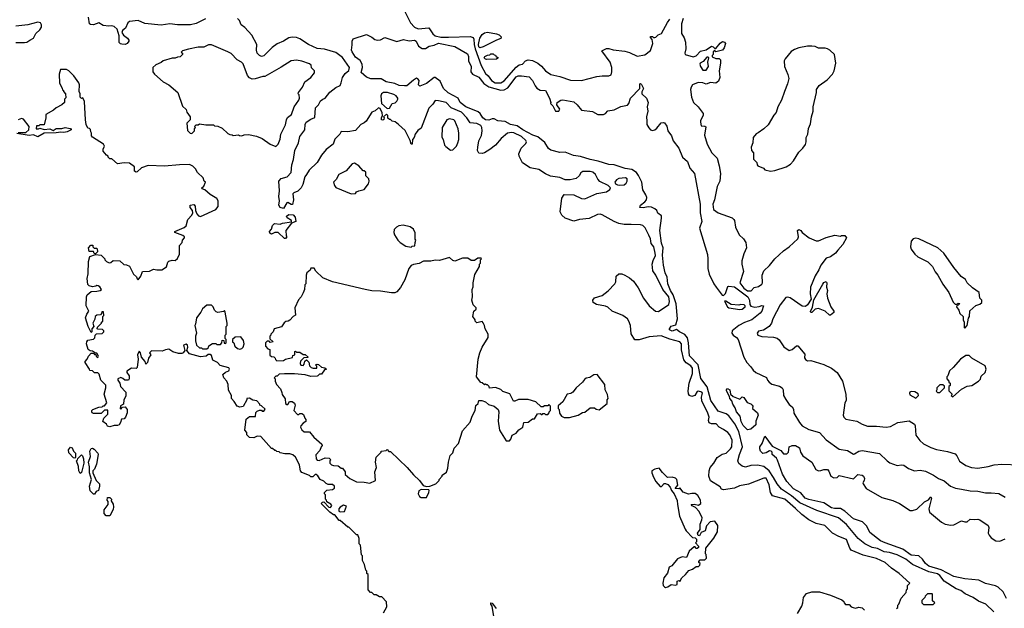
# Model space of a CAD drawing. Extents: x 2210602 to 2357277, y 510288 to 673808.
# Tile 393 of 464: x 2301990 to 2311007, y 630846 to 636232. Entities that reach past the tile are written whole.
import ezdxf

# ---------------------------------------------------------------- set-up
doc = ezdxf.new("R2010")
doc.units = 0

msp = doc.modelspace()

# ---------------------------------------------------------------- linework, layer by layer
at = {"layer": '0CON05XD'}
for points in [[(2305485, 636370), (2305568.8, 636205), (2305605, 636163.8), (2305638.8, 636148.8), (2305735, 636156.9), (2305773.3, 636103.3), (2305795.4, 636085), (2305845, 636072.8), (2305917.4, 636072.6), (2306115, 636077.5), (2306141.1, 636071.1), (2306149.1, 636055), (2306150.4, 636005), (2306159.6, 635965), (2306215, 635813.1), (2306255, 635738.9), (2306278.8, 635718.8), (2306308.9, 635675), (2306345, 635654.7), (2306394.7, 635654.7), (2306425, 635672.9), (2306535, 635798.2), (2306565, 635818.1), (2306595, 635826.2), (2306622.5, 635855), (2306645, 635863.8), (2306685, 635860), (2306733.8, 635833.8), (2306767.7, 635807.7), (2306805, 635764), (2306855, 635732.5), (2306935, 635714.2), (2307035, 635680.6), (2307135.9, 635675.9), (2307275, 635712.5), (2307325, 635718.6), (2307385, 635720), (2307405, 635727.5), (2307413.8, 635755), (2307413.8, 635795), (2307396.2, 635845), (2307321.7, 635948.3), (2307365, 635967.5), (2307385, 635970), (2307425, 635957.5), (2307530, 635945), (2307575, 635931.2), (2307645, 635898.8), (2307715, 635910), (2307765, 635950), (2307788.8, 636015), (2307781.7, 636051.7), (2307765, 636070), (2307765, 636080), (2307785, 636080), (2307795, 636070), (2307805, 636070), (2307815, 636072.5), (2307835.8, 636094.2), (2307866.7, 636105), (2307922.7, 636207.3), (2307945, 636236.7)], [(2303690.7, 636239.3), (2303605, 636197.5), (2303555, 636185.6), (2303435, 636184.4), (2303365, 636194.4), (2303286.8, 636183.2), (2303136.6, 636196.6), (2303075, 636224.8), (2302995, 636214.7), (2302978.8, 636205), (2302957.3, 636155), (2302932.5, 636135), (2302925.8, 636115.8), (2302941.4, 636091.4), (2302976.7, 636065), (2302990, 636045), (2302988.8, 636035), (2302975, 636013.3), (2302955, 636006.7), (2302925, 636007.5), (2302911.7, 636011.7), (2302900, 636025), (2302900, 636085), (2302882, 636145), (2302855, 636170.8), (2302835, 636177.5), (2302805, 636172.5), (2302755, 636180.8), (2302715, 636203.8), (2302665, 636185.8), (2302637.7, 636187.7), (2302630, 636195), (2302620, 636255)], [(2310020, 630845), (2310030, 630855), (2310030, 630875), (2310040, 630885), (2310061.7, 630938.3), (2310108.3, 630991.7), (2310110, 631015), (2310120, 631025), (2310120, 631055), (2310140, 631075), (2310043.3, 631165), (2309972.1, 631212.1), (2309916.4, 631266.4), (2309835, 631302.2), (2309713, 631333), (2309605, 631379.1), (2309591.5, 631395), (2309562.5, 631475), (2309492.2, 631502.2), (2309434.6, 631534.6), (2309363.3, 631605), (2309285, 631621.4), (2309215.6, 631655.6), (2309151.2, 631705), (2309095, 631758.8), (2308998, 631845), (2308885, 631876.2), (2308866.2, 631905), (2308853.1, 631975), (2308825, 632036.2), (2308805, 632036.2), (2308665, 631982), (2308582.7, 631967.3), (2308535.7, 631944.3), (2308435, 631929.2), (2308416.7, 631935), (2308405, 631956.7), (2308315, 632011.2), (2308301.1, 632055), (2308302.5, 632105), (2308314.3, 632135), (2308346.6, 632173.4), (2308375.8, 632225), (2308424, 632256), (2308458.8, 632265), (2308500, 632305), (2308510.6, 632325), (2308514.2, 632384.2), (2308494.1, 632434.1), (2308474.1, 632454.1), (2308435, 632483.8), (2308395, 632504), (2308366.7, 632535), (2308325, 632533.6), (2308304.7, 632544.7), (2308299.1, 632565), (2308304.5, 632595), (2308292.1, 632632.1), (2308237.3, 632745), (2308232.9, 632777.1), (2308244, 632815), (2308238, 632825), (2308205, 632834), (2308195, 632828.8), (2308172.5, 632795), (2308145, 632783.6), (2308125, 632793.1), (2308115, 632808.8), (2308110, 632835), (2308120, 632905), (2308150.4, 632995), (2308151.1, 633045), (2308135.7, 633065), (2308092.8, 633092.7), (2308071.2, 633121.2), (2308050.6, 633210.6), (2308049.4, 633265), (2308035.4, 633285.4), (2307945, 633308.9), (2307865, 633340.5), (2307755, 633331.1), (2307664.1, 633304.1), (2307623.8, 633303.8), (2307588.1, 633358.1), (2307581.9, 633435), (2307568.1, 633475), (2307555, 633494), (2307514.5, 633524.5), (2307415.5, 633565.5), (2307375, 633602.5), (2307355, 633610.6), (2307272.5, 633625), (2307242.5, 633645), (2307237.5, 633665), (2307255, 633686.7), (2307325, 633710), (2307379.5, 633750.5), (2307440, 633815), (2307450, 633835), (2307453, 633887), (2307475, 633907.5), (2307505, 633907.5), (2307530, 633895), (2307575, 633870), (2307609.3, 633839.3), (2307655, 633777.5), (2307703.8, 633685), (2307753.3, 633615), (2307812.5, 633565), (2307838.3, 633561.7), (2307935, 633627.5), (2307941.1, 633655), (2307934.5, 633695), (2307878.6, 633765), (2307815, 633893.8), (2307787.5, 633935), (2307782.5, 633995), (2307790.4, 634029.6), (2307810.8, 634075), (2307810, 634095), (2307796.7, 634155), (2307772.5, 634185), (2307767, 634227), (2307751.7, 634261.7), (2307717, 634327), (2307695, 634350), (2307675, 634356), (2307588.2, 634358.2), (2307525, 634358.6), (2307475, 634368.2), (2307433.1, 634385), (2307325, 634447.9), (2307305, 634452.5), (2307280.9, 634449.1), (2307205, 634412.9), (2307115, 634403.3), (2307065, 634387.5), (2306985, 634417.5), (2306953.6, 634443.6), (2306940, 634475), (2306955, 634600), (2306975, 634632.5), (2307065, 634630), (2307135.9, 634595.9), (2307165, 634592.5), (2307275, 634642.5), (2307365, 634657.5), (2307395, 634680), (2307400, 634695), (2307380, 634715), (2307302.7, 634752.7), (2307285, 634772.5), (2307263.3, 634815), (2307236.9, 634836.9), (2307215, 634842.5), (2307146.1, 634843.9), (2307128.3, 634831.7), (2307112.5, 634805), (2307085, 634780), (2307031.7, 634768.3), (2306985, 634766), (2306935, 634789.2), (2306852.2, 634802.2), (2306805, 634821.4), (2306745, 634862), (2306665, 634876), (2306594.2, 634924.2), (2306564.2, 634984.2), (2306561.2, 635005), (2306581.7, 635058.3), (2306625, 635100), (2306631.2, 635115), (2306625, 635128), (2306585, 635162.9), (2306515, 635197.8), (2306495, 635200.6), (2306455.8, 635194.2), (2306400, 635145), (2306346.7, 635085), (2306294.1, 635045.9), (2306245, 635013.3), (2306225, 635006.7), (2306195, 635012.5), (2306182.5, 635035), (2306184, 635065), (2306194.3, 635125), (2306217.9, 635172.1), (2306225.4, 635214.6), (2306222.2, 635245), (2306213.4, 635263.4), (2306175, 635283.3), (2306115, 635287.5), (2306084.5, 635335), (2306035, 635386.7), (2305942.2, 635425), (2305895, 635476.1), (2305825, 635491.4), (2305795, 635494.2), (2305771.7, 635458.3), (2305737.7, 635422.3), (2305665, 635240), (2305635, 635217.5), (2305610, 635185), (2305601.2, 635155), (2305587.5, 635135), (2305585, 635092.5), (2305573.9, 635093.9), (2305567, 635127), (2305519.3, 635219.3), (2305460, 635275), (2305426.7, 635296.7), (2305400, 635305), (2305385, 635320), (2305375, 635320), (2305361.7, 635331.7), (2305360, 635355), (2305348.3, 635368.3), (2305320, 635345), (2305327.5, 635337.5), (2305325, 635320), (2305315, 635312.5), (2305303.3, 635315), (2305303.3, 635335), (2305312.5, 635355), (2305309.3, 635379.3), (2305290.7, 635420.7), (2305275, 635427.5), (2305245, 635400), (2305214.1, 635385.9), (2305163.3, 635305), (2305145, 635288.8), (2305112.5, 635275), (2305065, 635220), (2304995, 635206.7), (2304935, 635210), (2304920, 635185), (2304875, 635140), (2304860, 635095), (2304795, 635043.3), (2304755, 634994), (2304713.3, 634926.7), (2304640, 634855), (2304615, 634816), (2304601.4, 634795), (2304583.3, 634725), (2304566.9, 634695), (2304537.9, 634662.1), (2304500.5, 634649.5), (2304490.5, 634639.5), (2304498, 634585), (2304488, 634542), (2304475, 634542), (2304445, 634558.8), (2304435, 634556.2), (2304405, 634503.3), (2304375, 634513.8), (2304364, 634535), (2304370, 634575), (2304363.8, 634615), (2304368.8, 634665), (2304364, 634756), (2304385, 634780), (2304440, 634795), (2304476, 634835), (2304482.9, 634905), (2304497.6, 634952.4), (2304509.2, 635035), (2304544, 635105), (2304555, 635162.5), (2304601.2, 635225), (2304604, 635275), (2304613.8, 635295), (2304655, 635323.3), (2304693, 635337), (2304700, 635425), (2304727.5, 635455), (2304745, 635490), (2304765, 635506.7), (2304787.5, 635515), (2304830.5, 635569.5), (2304885, 635613.3), (2304925, 635630), (2304933.8, 635655), (2304945.8, 635705), (2304970.3, 635739.7), (2305003, 635767), (2305009.2, 635795), (2304945, 635886.7), (2304885, 635930.9), (2304781.9, 635961.9), (2304715, 635968.4), (2304636, 636005), (2304555, 636058.6), (2304525, 636068.9), (2304485, 636072.2), (2304455, 636065.5), (2304405, 636036.2), (2304347.6, 636012.4), (2304300.5, 635979.5), (2304225, 635902), (2304205, 635896), (2304185, 635905.8), (2304165, 635926.7), (2304158.6, 635955), (2304162.5, 636005), (2304115, 636091.2), (2304050.7, 636160.7), (2304016.7, 636185), (2304002.5, 636225), (2303985, 636242.5)], [(2308065.8, 636245), (2308050, 636195), (2308050, 636105), (2308075.6, 636065.6), (2308087.2, 636027.2), (2308090.6, 635965), (2308080, 635925), (2308082.5, 635915), (2308158.3, 635891.7), (2308185, 635902.5), (2308225, 635943.3), (2308275, 635957.5), (2308325, 635990), (2308340, 635985), (2308355, 635970), (2308365, 635970), (2308405, 636017.5), (2308425, 636032.5), (2308445, 636027.5), (2308452.5, 636015), (2308442.5, 635975), (2308425, 635952.5), (2308365, 635940), (2308355, 635950), (2308341.7, 635938.3), (2308340, 635915), (2308330, 635905), (2308331.7, 635891.7), (2308365, 635877.5), (2308396.4, 635876.4), (2308406.4, 635866.4), (2308408, 635835), (2308394, 635765), (2308400.8, 635705), (2308389.1, 635670.9), (2308365, 635651.2), (2308315, 635657.5), (2308275, 635644), (2308245, 635653.3), (2308203.6, 635656.4), (2308152.5, 635635), (2308137.5, 635615), (2308133.3, 635595), (2308141.2, 635525), (2308160, 635475), (2308204, 635435), (2308248, 635375), (2308248.8, 635355), (2308225, 635310), (2308223.3, 635295), (2308231.7, 635261.7), (2308265, 635257.5), (2308271.7, 635251.7), (2308261.2, 635175), (2308286.2, 635095), (2308328.8, 635015), (2308376.7, 634965), (2308396.2, 634895), (2308408, 634825), (2308401.2, 634755), (2308376.2, 634705), (2308353, 634583), (2308336.1, 634543.9), (2308342.9, 634495), (2308385, 634464.2), (2308515, 634418), (2308530, 634405), (2308536.2, 634395), (2308543.6, 634333.6), (2308577.5, 634265), (2308617.7, 634227.7), (2308640, 634195), (2308646.7, 634145), (2308621.2, 634088.8), (2308603.8, 634025), (2308603.3, 633995), (2308617, 633927), (2308586, 633825), (2308622, 633775), (2308655, 633752.4), (2308689.8, 633750.2), (2308715, 633780.8), (2308755, 633790.9), (2308785, 633811.8), (2308791.5, 633825), (2308790, 633895), (2308805, 633932.9), (2308855, 633983.1), (2308904.4, 634045), (2308985, 634118.1), (2309036.5, 634153.5), (2309115, 634227.5), (2309121.2, 634245), (2309114, 634305), (2309125, 634314), (2309143, 634303), (2309155, 634286.7), (2309220, 634235), (2309285, 634210), (2309305, 634207.5), (2309375, 634240), (2309455, 634260), (2309505, 634252.5), (2309515, 634257.5), (2309546.4, 634256.4), (2309560, 634235), (2309529.1, 634175), (2309480.6, 634125), (2309461.5, 634095), (2309415, 634063.6), (2309375, 634050), (2309325, 633985.6), (2309307.7, 633942.3), (2309275, 633890), (2309232.7, 633785), (2309230, 633725), (2309239.2, 633675), (2309205.5, 633624.5), (2309185, 633608.8), (2309155, 633611.2), (2309046.8, 633686.8), (2309025, 633693.8), (2309005, 633690), (2308955, 633624.2), (2308887.5, 633495), (2308873.3, 633455), (2308853.3, 633425), (2308802.5, 633392.5), (2308755, 633382.5), (2308742.5, 633365), (2308750, 633345), (2308785, 633333.3), (2308893, 633327), (2308925, 633317.5), (2308945, 633302.5), (2308987.9, 633237.9), (2309035, 633206.2), (2309065, 633216), (2309105, 633246.7), (2309115, 633247.5), (2309180.7, 633170.7), (2309177, 633137), (2309185, 633122.5), (2309205, 633110), (2309235, 633113.3), (2309355, 633076.2), (2309423.3, 633045), (2309476.7, 633005), (2309523.6, 632923.6), (2309556.4, 632806.4), (2309557, 632747), (2309547.5, 632725), (2309530, 632615), (2309537.5, 632595), (2309555, 632577.5), (2309655, 632557.5), (2309705, 632530), (2309753.6, 632513.6), (2309835, 632513.3), (2309925, 632503.3), (2309965, 632508.8), (2310030, 632545), (2310135, 632562.5), (2310185, 632530), (2310191.2, 632515), (2310195, 632430), (2310232, 632382), (2310265, 632351.2), (2310335, 632318.8), (2310385, 632300), (2310485, 632280.8), (2310555, 632260), (2310572.7, 632242.7), (2310595, 632193.3), (2310655, 632153.8), (2310705, 632133.3), (2310765, 632130), (2310857.7, 632142.3), (2310912.3, 632157.7), (2310985, 632163.8), (2311145, 632158)], [(2301955, 636022.5), (2302035, 636023.3), (2302055, 636027.5), (2302082.5, 636045), (2302117.5, 636065), (2302137.5, 636105), (2302175, 636140), (2302190, 636165), (2302190, 636185), (2302180, 636205), (2302155, 636210), (2302065, 636186.2), (2301955, 636173.3)], [(2308114.8, 633275), (2308105, 633321.4), (2308081.1, 633351.1), (2308032.5, 633375), (2308005, 633396.7), (2307965, 633383.8), (2307940.8, 633395), (2307939.2, 633405), (2307955, 633426.9), (2307999.7, 633440.3), (2308013.2, 633495), (2308002, 633632), (2307974.2, 633714.2), (2307949.4, 633755), (2307925, 633814.3), (2307920.4, 633875), (2307900, 633915), (2307884.7, 633985), (2307876.4, 634076.4), (2307881.9, 634145), (2307866.6, 634186.6), (2307850.8, 634305), (2307868.5, 634415), (2307867.1, 634437.1), (2307835, 634462.5), (2307823.3, 634485), (2307805, 634502.5), (2307776.4, 634516.4), (2307745, 634521.2), (2307699.1, 634510.9), (2307667.5, 634515), (2307676, 634535), (2307715.6, 634564.4), (2307730, 634585), (2307733.8, 634605), (2307725, 634628.8), (2307696.8, 634676.8), (2307687.3, 634745), (2307658, 634808), (2307637.3, 634835), (2307595, 634862.5), (2307535, 634871.4), (2307435, 634905.9), (2307385, 634906.2), (2307288.5, 634938.5), (2307215, 634953.2), (2307125, 634980.7), (2307060.6, 634990.6), (2306985, 635021.1), (2306935, 635018.5), (2306855, 635038.9), (2306831.4, 635055), (2306799.8, 635109.8), (2306735, 635159.6), (2306690, 635175), (2306596.5, 635225), (2306545, 635260), (2306483.5, 635273.5), (2306435, 635300.7), (2306367.3, 635307.3), (2306334.1, 635324.1), (2306315, 635326.2), (2306285, 635311.9), (2306256.7, 635315), (2306232.5, 635335), (2306206, 635375), (2306188.7, 635388.7), (2306075, 635435.7), (2306024.4, 635475), (2306005.6, 635515.6), (2305915, 635563.8), (2305872.3, 635602.3), (2305840.3, 635670.3), (2305795, 635702.9), (2305785, 635704.2), (2305715, 635650), (2305653.8, 635623.8), (2305642.5, 635635), (2305646.7, 635675), (2305635, 635692.5), (2305625, 635696.7), (2305595, 635678.8), (2305535, 635627.5), (2305515, 635626.7), (2305465, 635630.8), (2305425, 635648.8), (2305345, 635662.9), (2305300.6, 635690.6), (2305205, 635691.2), (2305166.4, 635706.4), (2305118.3, 635748.3), (2305129.2, 635795), (2305127.5, 635825), (2305107.8, 635857.8), (2305065, 635891.2), (2305035, 635937.5), (2305028.8, 635955), (2305033.6, 636003.6), (2305033.3, 636035), (2305043.8, 636056.2), (2305165, 636097.5), (2305213.6, 636073.6), (2305241.7, 636051.7), (2305265, 636043.8), (2305295, 636048.8), (2305335, 636068.8), (2305445, 636033.8), (2305505, 636052), (2305555, 636038.8), (2305605, 636046.7), (2305621.2, 636035), (2305640.8, 635990.8), (2305675, 635967.5), (2305705, 635967.5), (2305740, 635990), (2305785, 635998), (2305825, 636017.8), (2305975, 635988.8), (2306090.5, 635920.5), (2306101.2, 635895), (2306100, 635855), (2306123.8, 635805), (2306121.2, 635755), (2306136.7, 635735), (2306195, 635705.8), (2306240.2, 635650.2), (2306285, 635617.1), (2306395, 635588.1), (2306425, 635592), (2306460.9, 635609.1), (2306535, 635708.6), (2306555, 635718.9), (2306585, 635719.5), (2306655, 635708.8), (2306685.4, 635675.4), (2306708.8, 635628.8), (2306727, 635607), (2306755, 635589.2), (2306805, 635583.3), (2306841.2, 635515), (2306852.5, 635475), (2306850, 635465), (2306873.3, 635443.3), (2306897.5, 635395), (2306927.5, 635395), (2306937.5, 635415), (2306907.5, 635455), (2306912.5, 635475), (2306945, 635496.7), (2306965, 635500), (2307065, 635480), (2307096, 635455), (2307136.1, 635406.1), (2307235, 635393.8), (2307285, 635366), (2307337.5, 635365), (2307355, 635374), (2307375, 635398.6), (2307432.7, 635407.3), (2307495, 635439.4), (2307555, 635450), (2307567.5, 635465), (2307583.8, 635515), (2307668.3, 635601.7), (2307670, 635645), (2307675, 635647.5), (2307685, 635640), (2307701.7, 635601.7), (2307688.3, 635571.7), (2307687.5, 635555), (2307730.8, 635515), (2307744, 635475), (2307736.7, 635435), (2307741.2, 635395), (2307728.6, 635345), (2307734.3, 635305), (2307734.3, 635274.3), (2307751.7, 635241.7), (2307767.5, 635225), (2307785, 635218.8), (2307805, 635223.3), (2307825, 635240), (2307865, 635290), (2307885, 635293.3), (2307895, 635287.5), (2307915, 635257.5), (2307926.2, 635215), (2307960.3, 635170.3), (2307973.3, 635125), (2308025, 635056.2), (2308060.8, 634975), (2308105.3, 634935.3), (2308126.2, 634875), (2308168.2, 634825), (2308220, 634545), (2308221.1, 634465), (2308236, 634385), (2308213.8, 634325), (2308287.5, 634085), (2308292.5, 634045), (2308290, 633955), (2308303.8, 633905), (2308346.2, 633815), (2308366.7, 633785), (2308422.9, 633712.9), (2308435, 633708.8), (2308453, 633727), (2308475, 633790), (2308485, 633793.8), (2308535, 633788.2), (2308658.8, 633695), (2308673.8, 633665), (2308675.7, 633625), (2308685, 633610.8), (2308723.4, 633603.4), (2308762.1, 633607.9), (2308785, 633617.8), (2308800, 633615), (2308785.7, 633565), (2308771.7, 633548.3), (2308695, 633487.5), (2308627.6, 633462.4), (2308575, 633432.9), (2308515, 633385.8), (2308512.1, 633365), (2308522.5, 633345), (2308554.6, 633324.6), (2308568.6, 633305), (2308620, 633145), (2308647.5, 633095), (2308685.9, 633055.9), (2308706.7, 633025), (2308731.2, 633005), (2308829.3, 632959.3), (2308837.5, 632935), (2308852.5, 632915), (2308878.3, 632898.3), (2308947.7, 632877.7), (2308972.7, 632862.7), (2308980.8, 632845), (2308983.6, 632793.6), (2309005, 632757.5), (2309035, 632710), (2309065, 632690), (2309075, 632670), (2309080.5, 632630.5), (2309131.2, 632545), (2309156.2, 632515), (2309215, 632482), (2309313.8, 632455), (2309375, 632386.5), (2309492.8, 632302.8), (2309570.9, 632290.9), (2309625, 632258), (2309635, 632258.8), (2309675, 632284.4), (2309705, 632291.1), (2309865, 632264), (2309934.3, 632194.3), (2309958.3, 632178.3), (2310025, 632152.5), (2310065, 632158.8), (2310085, 632155.8), (2310130, 632125), (2310185, 632103.8), (2310235, 632111.2), (2310285, 632101.2), (2310357.5, 632065), (2310403.9, 632033.9), (2310455, 632013.3), (2310513.9, 631963.9), (2310560, 631945), (2310614, 631936), (2310695, 631921.4), (2310765, 631917.8), (2310835, 631902.9), (2310885, 631904.3), (2310955, 631896), (2311015, 631863.3)], [(2306205, 635976.2), (2306192.9, 635985), (2306191.1, 636005), (2306205, 636062.5), (2306225, 636096), (2306245, 636113.3), (2306273, 636117), (2306355, 636103.8), (2306380, 636095), (2306400, 636075), (2306395, 636060), (2306355, 636046.7), (2306235, 635983.3), (2306205, 635976.2)], [(2304335, 635072.5), (2304356.1, 635093.9), (2304375, 635140), (2304382.5, 635185), (2304425, 635270), (2304433, 635317), (2304443.6, 635336.4), (2304478.8, 635365), (2304503.8, 635435), (2304546.2, 635495), (2304552.5, 635515), (2304550, 635545), (2304540, 635555), (2304543, 635567), (2304580, 635615), (2304600, 635665), (2304656.7, 635703.3), (2304690, 635745), (2304690, 635765), (2304661.7, 635791.7), (2304660, 635815), (2304645, 635830), (2304575, 635852.5), (2304525, 635862.5), (2304475, 635857.5), (2304385, 635796.7), (2304235, 635712.5), (2304215, 635712.5), (2304145, 635690), (2304119.3, 635689.3), (2304095, 635700), (2304075, 635722.5), (2304035, 635830), (2304020, 635845), (2303980, 635865), (2303925, 635922.5), (2303895, 635940), (2303745, 636002.5), (2303718.3, 636001.7), (2303675, 635982.5), (2303625, 635982.5), (2303537, 635963), (2303481.7, 635948.3), (2303470, 635935), (2303480, 635925), (2303480, 635915), (2303458.3, 635891.7), (2303435, 635890), (2303415, 635880), (2303385, 635880), (2303303, 635857), (2303285, 635840), (2303235, 635820), (2303210, 635795), (2303210, 635755), (2303223.6, 635733.6), (2303305, 635662.5), (2303356.1, 635636.1), (2303437.5, 635565), (2303481.7, 635441.7), (2303515, 635410), (2303520, 635385), (2303550, 635345), (2303550, 635315), (2303520, 635285), (2303525, 635220), (2303550, 635195), (2303565, 635190), (2303590, 635215), (2303590, 635235), (2303600, 635245), (2303590, 635255), (2303605, 635270), (2303625, 635270), (2303635, 635280), (2303695, 635270), (2303765, 635270), (2303775, 635260), (2303805, 635257.5), (2303845, 635240), (2303895, 635190), (2303913, 635183), (2303935, 635180), (2303945, 635172.5), (2303995, 635180), (2304003, 635173), (2304025, 635170), (2304045, 635180), (2304085, 635182.5), (2304157, 635167), (2304210, 635145), (2304285, 635092.5), (2304335, 635072.5)], [(2308865, 634847.5), (2308905, 634852.5), (2309010, 634885), (2309049.3, 634910.7), (2309075, 634940), (2309125, 635020), (2309163, 635057), (2309185, 635090), (2309192.5, 635115), (2309192.5, 635155), (2309207.5, 635185), (2309213.6, 635236.4), (2309231.7, 635278.3), (2309240, 635345), (2309257.5, 635395), (2309257.5, 635435), (2309287.5, 635565), (2309287.5, 635595), (2309310.7, 635629.3), (2309385, 635682.5), (2309432.5, 635735), (2309447.5, 635765), (2309462.5, 635835), (2309450, 635915), (2309410, 635955), (2309387, 635967), (2309365, 635972.5), (2309305, 635972.5), (2309275, 635987.5), (2309245, 635990), (2309205, 635990), (2309125, 635973.8), (2309085, 635961.2), (2309055, 635942.5), (2309001.2, 635875), (2308992, 635855), (2308993.3, 635805), (2309025, 635730), (2309032.5, 635695), (2309022.5, 635645), (2308992.5, 635575), (2308967.5, 635495), (2308932.5, 635435), (2308917, 635383), (2308895, 635360), (2308845, 635270), (2308805, 635232.5), (2308753.3, 635196.7), (2308735, 635187.5), (2308707.5, 635155), (2308703, 635107), (2308687.5, 635065), (2308690, 635035), (2308710, 635015), (2308710, 634955), (2308740, 634925), (2308743, 634903), (2308750, 634895), (2308800, 634875), (2308815, 634860), (2308865, 634847.5)], [(2306265, 635867.5), (2306255, 635870), (2306243.3, 635885), (2306250, 635895), (2306275, 635907.5), (2306295, 635910), (2306305, 635920), (2306325, 635920), (2306335, 635910), (2306348.3, 635908.3), (2306351.7, 635891.7), (2306368.3, 635888.3), (2306368.3, 635881.7), (2306355, 635872.5), (2306265, 635867.5)], [(2308275, 635770), (2308297.5, 635805), (2308292.5, 635845), (2308300, 635885), (2308295, 635890), (2308281.7, 635888.3), (2308249.3, 635850.7), (2308222.5, 635835), (2308217.5, 635825), (2308223.3, 635803.3), (2308245, 635770), (2308275, 635770)], [(2303180, 633185), (2303190, 633165), (2303170, 633135), (2303160, 633095), (2303145, 633080), (2303140, 633105), (2303106.7, 633145), (2303097.5, 633185), (2303085, 633200), (2303070, 633165), (2303076.2, 633125), (2303065, 633050), (2303055, 633040), (2303015, 633042.5), (2302970, 633015), (2302970, 633005), (2302992.5, 632975), (2302992.5, 632945), (2302986.4, 632933.6), (2302953, 632933), (2302935, 632950), (2302915, 632957.5), (2302890, 632945), (2302890, 632935), (2302907, 632907), (2302912.5, 632875), (2302962.5, 632825), (2302961.7, 632788.3), (2302942.5, 632755), (2302940, 632715), (2302911.7, 632698.3), (2302910, 632675), (2302915, 632670), (2302931.7, 632688.3), (2302955, 632690), (2302972.5, 632665), (2302972.5, 632635), (2302960, 632595), (2302945, 632580), (2302921.7, 632578.3), (2302912.5, 632545), (2302900, 632525), (2302885, 632517.5), (2302855, 632520), (2302815, 632507.5), (2302793.6, 632513.6), (2302785, 632530), (2302752.5, 632555), (2302760, 632585), (2302797, 632623), (2302798.3, 632658.3), (2302765, 632660), (2302735, 632630), (2302665, 632630), (2302653.6, 632633.6), (2302650, 632645), (2302650, 632655), (2302660, 632665), (2302715, 632687.5), (2302745, 632690), (2302755, 632700), (2302765, 632700), (2302787.5, 632725), (2302762.5, 632805), (2302780, 632865), (2302778.3, 632888.3), (2302733, 632933), (2302718.3, 632988.3), (2302705, 633000), (2302675, 633000), (2302655, 633020), (2302631.7, 633021.7), (2302630, 633035), (2302590, 633095), (2302590, 633105), (2302608.8, 633125), (2302618.8, 633155), (2302645, 633180), (2302665, 633180), (2302675, 633170), (2302688.3, 633168.3), (2302690, 633155), (2302705, 633140), (2302710, 633155), (2302695, 633180), (2302685, 633180), (2302655, 633200), (2302635, 633202.5), (2302617.5, 633215), (2302602.5, 633265), (2302604.4, 633285.6), (2302615, 633298.8), (2302665, 633310), (2302678.3, 633321.7), (2302680, 633345), (2302691.7, 633358.3), (2302745, 633360), (2302760, 633375), (2302760, 633385), (2302748.3, 633398.3), (2302705, 633400), (2302700, 633405), (2302701.7, 633418.3), (2302740, 633455), (2302740, 633465), (2302750, 633475), (2302750, 633515), (2302760, 633525), (2302758.3, 633558.3), (2302741.7, 633558.3), (2302740, 633545), (2302728.3, 633531.7), (2302695, 633530), (2302680, 633515), (2302677, 633493), (2302660, 633455), (2302670, 633425), (2302650, 633405), (2302650, 633375), (2302645, 633370), (2302617.5, 633425), (2302593.8, 633505), (2302605, 633537.5), (2302623.3, 633565), (2302598.9, 633615), (2302601.1, 633695), (2302606.6, 633713.4), (2302645, 633746.7), (2302695, 633747.5), (2302726.4, 633753.6), (2302740, 633765), (2302725, 633787.5), (2302707, 633797), (2302695, 633800), (2302687, 633793), (2302655, 633787.5), (2302625, 633797.5), (2302615, 633810), (2302607.1, 633865), (2302616.4, 633906.4), (2302620.5, 634019.5), (2302633, 634067), (2302685, 634082.5), (2302735, 634077.5), (2302770, 634045), (2302770, 634035), (2302785, 634020), (2302808.3, 634008.3), (2302825, 634010), (2302845, 634030), (2302907, 634027), (2302943, 633993), (2302969.3, 633989.3), (2302996.7, 633976.7), (2303033.3, 633905), (2303058, 633878), (2303065, 633860), (2303075, 633852.5), (2303100, 633885), (2303115, 633927.5), (2303179.3, 633930.7), (2303215, 633950), (2303247, 633943), (2303290, 633945), (2303335, 633970), (2303346.9, 634013.1), (2303356.7, 634023.3), (2303385, 634032.5), (2303415, 634027.5), (2303433.6, 634046.4), (2303453, 634087), (2303453, 634167), (2303477, 634193), (2303480, 634215), (2303500, 634235), (2303500, 634245), (2303485, 634256.7), (2303410, 634285), (2303410, 634295), (2303495, 634330), (2303513.6, 634346.4), (2303530.8, 634405), (2303566.7, 634445), (2303574, 634465), (2303573.3, 634485), (2303551.2, 634515), (2303550, 634535), (2303585, 634540), (2303595.4, 634525.4), (2303600, 634485), (2303612.5, 634455), (2303627.1, 634437.1), (2303645, 634431.9), (2303785.7, 634494.3), (2303806.7, 634523.3), (2303805.8, 634575), (2303795, 634596.7), (2303733.9, 634633.9), (2303686.1, 634676.1), (2303660, 634685), (2303657.5, 634695), (2303675, 634710), (2303690, 634745), (2303680, 634755), (2303670, 634785), (2303617.5, 634835), (2303599.3, 634869.3), (2303575, 634892.5), (2303545, 634907.5), (2303453, 634903), (2303315, 634893.3), (2303165, 634897.5), (2303103.9, 634876.1), (2303065, 634840), (2303055, 634837.5), (2303040, 634845), (2303042.5, 634885), (2302995, 634920), (2302945, 634922.5), (2302885, 634912.5), (2302835, 634960), (2302815, 634960), (2302800, 634975), (2302800, 634985), (2302785, 634992.5), (2302755, 635030), (2302753, 635047), (2302767.5, 635075), (2302757.5, 635095), (2302657, 635157), (2302648.3, 635168.3), (2302647.5, 635195), (2302640, 635205), (2302637, 635227), (2302628.3, 635238.3), (2302615, 635240), (2302600, 635275), (2302592, 635315), (2302583.3, 635485), (2302568.3, 635518.3), (2302555, 635510), (2302543.3, 635525), (2302542.5, 635555), (2302533.3, 635575), (2302536.2, 635635), (2302530, 635655), (2302485, 635720), (2302440, 635765), (2302417, 635777), (2302363, 635777), (2302350, 635735), (2302353, 635653), (2302380, 635605), (2302381.7, 635591.7), (2302390, 635585), (2302390, 635575), (2302410, 635555), (2302411.7, 635518.3), (2302400, 635505), (2302400, 635475), (2302375, 635452.5), (2302325, 635427.5), (2302300, 635405), (2302230, 635365), (2302230, 635335), (2302215, 635270), (2302175, 635270), (2302165, 635260), (2302145, 635260), (2302140, 635235), (2302163, 635233), (2302175, 635240), (2302215, 635227.5), (2302265, 635232.5), (2302295, 635220), (2302325, 635236.7), (2302375, 635236.7), (2302405, 635247.5), (2302451.7, 635238.3), (2302460, 635235), (2302460, 635225), (2302425, 635207.5), (2302395, 635200), (2302365, 635203.3), (2302325, 635196.7), (2302215, 635193.8), (2302155, 635160), (2302117.7, 635177.7), (2302075.9, 635174.1), (2301965, 635190)], [(2305355, 635420), (2305375, 635422.5), (2305400, 635465), (2305426.7, 635473.3), (2305445, 635487.5), (2305453.3, 635505), (2305451.2, 635515), (2305438, 635535), (2305415, 635549.4), (2305357.5, 635565), (2305322.2, 635567.8), (2305303.8, 635555), (2305296, 635535), (2305302.5, 635465), (2305355, 635420)], [(2301975, 635200), (2302045, 635200), (2302072.5, 635225), (2302077.5, 635255), (2302025, 635322.5), (2302007, 635327), (2301975, 635317.5)], [(2305935, 635040), (2305955, 635042.5), (2305990, 635075), (2306002.5, 635105), (2306010, 635135), (2306012.5, 635195), (2306005, 635232.5), (2305975, 635306.7), (2305965, 635316.7), (2305925, 635326.2), (2305902.5, 635315), (2305860, 635245), (2305856.4, 635156.4), (2305868.8, 635135), (2305880, 635085), (2305890.7, 635070.7), (2305935, 635040)], [(2305025, 634640), (2305065, 634643.3), (2305073.6, 634656.4), (2305095, 634667.5), (2305145, 634680), (2305185, 634730), (2305190, 634755), (2305187, 634777), (2305160, 634805), (2305158.3, 634838.3), (2305145, 634850), (2305135, 634850), (2305096.4, 634896.4), (2305055, 634920), (2305035, 634912.5), (2304980.7, 634849.3), (2304913.3, 634815), (2304888.3, 634771.7), (2304862.5, 634745), (2304871.2, 634715), (2304885, 634696.7), (2305025, 634640)], [(2307485, 634717.5), (2307525, 634722.5), (2307543, 634737), (2307552.5, 634755), (2307552.5, 634775), (2307536.4, 634786.4), (2307475, 634780), (2307455, 634767.5), (2307440, 634745), (2307445, 634730), (2307465, 634722.5), (2307485, 634717.5)], [(2304425, 634230), (2304415, 634230), (2304356.7, 634286.7), (2304325, 634286.7), (2304295, 634270), (2304279.5, 634279.5), (2304276.2, 634295), (2304295.8, 634314.2), (2304305, 634350), (2304322.5, 634367.5), (2304375, 634360), (2304395, 634370), (2304478.3, 634381.7), (2304480, 634395), (2304438.3, 634418.3), (2304433.3, 634435), (2304455, 634448.6), (2304495, 634445.7), (2304511.4, 634425), (2304520, 634385), (2304480, 634370), (2304427.5, 634305), (2304430, 634255), (2304437.5, 634245), (2304425, 634230)], [(2305575, 634152.5), (2305585, 634160), (2305608.3, 634161.7), (2305610, 634195), (2305617.5, 634215), (2305612.5, 634225), (2305611.7, 634281.7), (2305597.5, 634315), (2305565, 634337.5), (2305501.7, 634351.7), (2305463, 634347), (2305440, 634335), (2305418.3, 634311.7), (2305417.5, 634285), (2305423.3, 634263.3), (2305452.5, 634215), (2305475, 634192.5), (2305525, 634160), (2305575, 634152.5)], [(2302685, 634090), (2302671.7, 634091.7), (2302665, 634110), (2302625, 634110), (2302620, 634145), (2302641.7, 634168.3), (2302658.3, 634168.3), (2302660, 634155), (2302671.7, 634141.7), (2302691.7, 634141.7), (2302700, 634135), (2302701.7, 634108.3), (2302685, 634090)], [(2310645, 633410), (2310667, 633433), (2310678.3, 633501.7), (2310687.5, 633515), (2310691.7, 633568.3), (2310745, 633617.5), (2310781.7, 633628.3), (2310800, 633645), (2310800, 633665), (2310783, 633683), (2310777.5, 633735), (2310715, 633777.5), (2310667.5, 633825), (2310652.5, 633855), (2310612.3, 633882.3), (2310543.3, 633965), (2310453.3, 634095), (2310397.5, 634145), (2310225, 634227.5), (2310195, 634232.5), (2310173, 634227), (2310153, 634207), (2310147.5, 634155), (2310153.9, 634133.9), (2310186.4, 634086.4), (2310213.9, 634063.9), (2310305, 634017.5), (2310347.5, 633975), (2310372.5, 633925), (2310397.5, 633895), (2310443.9, 633813.9), (2310500, 633735), (2310537, 633647), (2310555, 633630), (2310575, 633630), (2310585, 633640), (2310600, 633635), (2310585, 633620), (2310571.7, 633618.3), (2310570, 633605), (2310590, 633575), (2310600, 633545), (2310630, 633515), (2310630, 633485), (2310640, 633465), (2310640, 633415), (2310645, 633410)], [(2305715, 631960), (2305745, 631962.5), (2305800, 631985), (2305830, 632015), (2305830, 632025), (2305860, 632055), (2305860, 632065), (2305898.3, 632091.7), (2305911.7, 632128.3), (2305917.5, 632185), (2305932.5, 632245), (2305955, 632270), (2305967, 632313), (2306007.5, 632355), (2306045, 632470), (2306115, 632550), (2306132.5, 632605), (2306160, 632655), (2306168.3, 632701.7), (2306188.3, 632721.7), (2306193, 632747), (2306223, 632747), (2306255, 632736.7), (2306282.3, 632712.3), (2306335, 632696.7), (2306370, 632665), (2306376.7, 632645), (2306371.7, 632558.3), (2306384, 632475), (2306445, 632380), (2306475, 632380), (2306487, 632393), (2306500.7, 632429.3), (2306535, 632447.5), (2306560.7, 632479.3), (2306596.4, 632503.6), (2306605, 632547.5), (2306645, 632550), (2306685, 632580), (2306705, 632580), (2306733, 632627), (2306755, 632630), (2306765, 632620), (2306775, 632620), (2306781.7, 632628.3), (2306795, 632630), (2306805, 632620), (2306825, 632620), (2306840, 632635), (2306840, 632645), (2306850, 632655), (2306850, 632695), (2306835, 632710), (2306825, 632700), (2306795, 632700), (2306785, 632690), (2306765, 632690), (2306717, 632737), (2306645, 632757.5), (2306557, 632757), (2306525, 632742.5), (2306513, 632743), (2306479.3, 632809.3), (2306415, 632830), (2306397, 632847), (2306347, 632867), (2306291.7, 632861.7), (2306290, 632875), (2306275, 632890), (2306265, 632890), (2306255, 632900), (2306245, 632890), (2306225, 632910), (2306211.7, 632911.7), (2306172.5, 632965), (2306187.5, 633125), (2306203.3, 633185), (2306223.9, 633236.1), (2306280, 633325), (2306280, 633355), (2306252.5, 633405), (2306247.5, 633435), (2306235, 633460), (2306225, 633470), (2306175, 633460), (2306160, 633475), (2306160, 633485), (2306140, 633515), (2306150, 633565), (2306170, 633585), (2306170, 633595), (2306143, 633623), (2306130, 633665), (2306137.5, 633695), (2306132.5, 633765), (2306141.7, 633788.3), (2306142.5, 633825), (2306158.3, 633901.7), (2306200, 633975), (2306200, 633995), (2306210, 634005), (2306210, 634035), (2306220, 634045), (2306215, 634050), (2306185, 634050), (2306155, 634030), (2306125, 634030), (2306095, 634050), (2306045, 634050), (2305975, 634022.5), (2305955, 634030), (2305925, 634057.5), (2305835, 634027.5), (2305795, 634032.5), (2305755, 634022.5), (2305688.3, 634021.7), (2305647, 634003), (2305595, 633992.5), (2305575, 633982.5), (2305553.3, 633955), (2305517.9, 633852.1), (2305478.3, 633781.7), (2305445, 633742.5), (2305426.4, 633733.6), (2305395, 633732.5), (2305295, 633747.5), (2305215, 633752.5), (2305153.6, 633763.6), (2304855, 633832.5), (2304765, 633870), (2304701.7, 633931.7), (2304685, 633960), (2304655, 633960), (2304648.3, 633941.7), (2304620, 633915), (2304612.5, 633895), (2304610, 633815), (2304600, 633805), (2304597.5, 633765), (2304587, 633733), (2304567.5, 633695), (2304542.3, 633667.7), (2304510, 633595), (2304515, 633530), (2304495, 633517.5), (2304465, 633482.5), (2304447, 633473), (2304428.3, 633471.7), (2304410.7, 633459.3), (2304388.3, 633421.7), (2304320, 633405), (2304310, 633375), (2304290, 633355), (2304290, 633345), (2304280, 633335), (2304281.7, 633311.7), (2304310, 633285), (2304285, 633280), (2304275, 633290), (2304255, 633290), (2304240, 633275), (2304240, 633245), (2304261.7, 633221.7), (2304280, 633215), (2304281.7, 633161.7), (2304295, 633150), (2304318.3, 633148.3), (2304330, 633135), (2304331.7, 633121.7), (2304345, 633110), (2304405, 633112.5), (2304423, 633127), (2304488.3, 633141.7), (2304491.7, 633158.3), (2304510, 633165), (2304510, 633195), (2304515, 633200), (2304525, 633190), (2304555, 633190), (2304585, 633170), (2304605, 633170), (2304630, 633145), (2304625, 633140), (2304591.7, 633138.3), (2304561.7, 633108.3), (2304557.5, 633085), (2304565, 633072.5), (2304585, 633067.5), (2304595, 633080), (2304601.7, 633108.3), (2304615, 633120), (2304638.3, 633098.3), (2304643.3, 633065), (2304658.3, 633048.3), (2304677, 633043), (2304710, 633045), (2304711.7, 633061.7), (2304700, 633075), (2304715, 633080), (2304726.7, 633076.7), (2304753, 633053), (2304785, 633047.5), (2304800, 633035), (2304781.7, 633028.3), (2304755, 632990), (2304735, 632990), (2304720, 632975), (2304715, 632970), (2304655, 632967.5), (2304605, 632982.5), (2304505, 632992.5), (2304415, 632992.5), (2304365, 632990), (2304348.3, 632971.7), (2304335, 632970), (2304320, 632955), (2304330, 632945), (2304330, 632925), (2304342.5, 632895), (2304377.5, 632855), (2304391.7, 632821.7), (2304393, 632803), (2304421.7, 632761.7), (2304425, 632720), (2304435, 632710), (2304445, 632710), (2304461.7, 632738.3), (2304485, 632740), (2304505, 632722.5), (2304513.3, 632705), (2304500, 632655), (2304535, 632620), (2304545, 632620), (2304555, 632630), (2304575, 632630), (2304588.3, 632618.3), (2304600, 632585), (2304610, 632575), (2304610, 632555), (2304585, 632540), (2304563, 632517), (2304562.5, 632505), (2304575, 632480), (2304595, 632460), (2304645, 632460), (2304683.6, 632413.6), (2304757, 632347), (2304760, 632335), (2304750, 632325), (2304738.3, 632291.7), (2304700.7, 632249.3), (2304703.8, 632215), (2304715, 632202.5), (2304731.7, 632198.3), (2304788.3, 632221.7), (2304825, 632220), (2304840, 632205), (2304830, 632195), (2304830, 632175), (2304845, 632160), (2304865, 632152.5), (2304905, 632150), (2304935, 632130), (2304945, 632130), (2304970, 632095), (2304971.7, 632071.7), (2305013, 632033), (2305075, 632002.5), (2305145, 632000), (2305195, 631990), (2305247.5, 632015), (2305242.5, 632095), (2305257.5, 632135), (2305247.5, 632185), (2305255, 632230), (2305300, 632275), (2305300, 632285), (2305345, 632290), (2305355, 632300), (2305371.7, 632281.7), (2305385, 632280), (2305537.5, 632135), (2305595, 632067.5), (2305652.5, 632015), (2305685, 631970), (2305715, 631960)], [(2309415, 633527.5), (2309405, 633530), (2309366.7, 633565), (2309305, 633589.2), (2309275.9, 633584.1), (2309245, 633553.8), (2309235, 633552.5), (2309231.7, 633561.7), (2309249.1, 633600.9), (2309261.1, 633668.9), (2309345, 633813.3), (2309355, 633826.2), (2309375, 633836.7), (2309382.5, 633825), (2309377.5, 633785), (2309387.5, 633755), (2309382.5, 633725), (2309387.5, 633685), (2309416.7, 633605), (2309446.7, 633565), (2309445, 633552.5), (2309415, 633527.5)], [(2303705, 633220), (2303718.3, 633231.7), (2303721.7, 633248.3), (2303755, 633270), (2303785, 633270), (2303795, 633260), (2303828.3, 633261.7), (2303840, 633275), (2303845, 633300), (2303858.3, 633298.3), (2303861.7, 633271.7), (2303875, 633270), (2303880, 633275), (2303880, 633305), (2303870, 633315), (2303870, 633345), (2303880, 633355), (2303880, 633425), (2303890, 633435), (2303890, 633455), (2303872.5, 633555), (2303865, 633570), (2303857, 633563), (2303805, 633553.8), (2303789.3, 633559.3), (2303772.5, 633575), (2303760, 633605), (2303745, 633620), (2303705, 633620), (2303663.6, 633586.4), (2303650, 633555), (2303610, 633505), (2303600, 633445), (2303592.5, 633435), (2303610, 633365), (2303600, 633335), (2303600, 633295), (2303610, 633255), (2303635, 633230), (2303655, 633230), (2303665, 633220), (2303705, 633220)], [(2308585, 633580), (2308605, 633583.1), (2308633.8, 633605), (2308633.8, 633615), (2308625, 633623.8), (2308595, 633625.8), (2308575, 633620), (2308505, 633625.7), (2308455, 633656.7), (2308444, 633656), (2308470.8, 633605), (2308484.5, 633594.5), (2308585, 633580)], [(2305322.5, 630805), (2305351.7, 630858.3), (2305350, 630905), (2305305, 630950), (2305285, 630950), (2305255, 630970), (2305235, 630970), (2305215, 630990), (2305201.7, 630991.7), (2305180, 631015), (2305180, 631155), (2305170, 631165), (2305170, 631185), (2305160, 631195), (2305147, 631247), (2305130, 631285), (2305130, 631325), (2305120, 631335), (2305110, 631425), (2305100, 631435), (2305100, 631485), (2305087, 631517), (2305075, 631520), (2305005, 631590), (2304995, 631590), (2304925, 631650), (2304915, 631650), (2304875, 631700), (2304865, 631700), (2304830, 631725), (2304750, 631805), (2304761.7, 631818.3), (2304775, 631820), (2304821.7, 631771.7), (2304835, 631770), (2304845, 631780), (2304847, 631787), (2304838.3, 631798.3), (2304801.7, 631821.7), (2304800, 631835), (2304790, 631845), (2304790, 631885), (2304780, 631895), (2304780, 631905), (2304803.6, 631926.4), (2304855, 631933.3), (2304872.5, 631945), (2304873.3, 631965), (2304855, 631980), (2304815, 631980), (2304795, 631988.8), (2304775, 632008.8), (2304742.5, 632025), (2304719.3, 632059.3), (2304705, 632070), (2304695, 632070), (2304675, 632050), (2304655, 632050), (2304645, 632060), (2304575, 632090), (2304560, 632105), (2304552.5, 632155), (2304532.5, 632195), (2304515, 632230), (2304491.7, 632251.7), (2304465, 632260), (2304418.3, 632258.3), (2304375, 632270), (2304367, 632277), (2304345, 632280), (2304335, 632290), (2304325, 632290), (2304305, 632310), (2304295, 632310), (2304198.3, 632418.3), (2304165, 632420), (2304135, 632407.5), (2304095, 632410), (2304070, 632435), (2304070, 632455), (2304050, 632475), (2304062.5, 632577.5), (2304095, 632600), (2304148.3, 632601.7), (2304153, 632637), (2304165, 632650), (2304185, 632660), (2304205, 632660), (2304211.7, 632651.7), (2304225, 632650), (2304237, 632667), (2304205, 632700), (2304190, 632705), (2304190, 632715), (2304160, 632745), (2304125, 632750), (2304095, 632770), (2304070, 632765), (2304070, 632755), (2304036.1, 632693.9), (2304005, 632688), (2303980, 632695), (2303955, 632740), (2303930, 632765), (2303930, 632795), (2303903, 632843), (2303897.5, 632895), (2303887.5, 632925), (2303860, 632955), (2303850, 632985), (2303873, 633007), (2303905, 633020), (2303910, 633035), (2303906.1, 633046.1), (2303825, 633067.5), (2303800, 633095), (2303758.3, 633118.3), (2303745, 633160), (2303735, 633170), (2303715, 633170), (2303697, 633153), (2303645, 633146.7), (2303545.8, 633175.8), (2303520, 633205), (2303530, 633235), (2303527.5, 633255), (2303515, 633262.5), (2303490, 633255), (2303502.5, 633205), (2303487.5, 633182.5), (2303473.1, 633176.9), (2303445, 633176.9), (2303391.9, 633191.9), (2303355, 633216.7), (2303325, 633212.5), (2303295, 633200), (2303198.3, 633201.7), (2303180, 633185)], [(2304005, 633217.5), (2304025, 633222.5), (2304036.7, 633235), (2304046.2, 633265), (2304038.3, 633298.3), (2304015, 633330), (2303961.7, 633328.3), (2303940, 633305), (2303940, 633285), (2303950, 633275), (2303960, 633245), (2303985, 633222.5), (2304005, 633217.5)], [(2310910, 630815), (2310838, 630885), (2310770.3, 630910.3), (2310722.5, 630945), (2310647.8, 630977.8), (2310608.3, 631008.3), (2310565, 631024.4), (2310455.9, 631095.9), (2310415.4, 631145), (2310395, 631160.7), (2310315, 631181), (2310165, 631247.8), (2310105, 631295.4), (2310024.2, 631335), (2309955, 631357.1), (2309905, 631362.9), (2309845, 631393.5), (2309795, 631402.5), (2309728.6, 631435), (2309669.2, 631485), (2309561.8, 631611.8), (2309487.1, 631675), (2309291, 631741), (2309135, 631811.7), (2309057.9, 631875), (2308966.2, 631936.2), (2308926.5, 631985), (2308893.1, 632043.1), (2308853.3, 632103.3), (2308805, 632143.1), (2308745, 632156.8), (2308685, 632153.5), (2308635, 632137.5), (2308605, 632148), (2308575, 632170), (2308567.5, 632195), (2308580, 632255), (2308608.5, 632325), (2308575.3, 632465), (2308539.7, 632535), (2308485, 632606.2), (2308458.6, 632625), (2308385, 632650.6), (2308318.2, 632748.2), (2308285, 632871.9), (2308228.9, 632948.9), (2308203.6, 633075), (2308125, 633156), (2308114.8, 633275)], [(2310535, 632780), (2310615, 632852.5), (2310665, 632877.5), (2310710, 632885), (2310770, 632925), (2310787, 632943), (2310795, 632970), (2310830, 633005), (2310840, 633035), (2310830, 633065), (2310710, 633135), (2310685, 633160), (2310655, 633160), (2310605, 633127.5), (2310539.3, 633050.7), (2310505, 633020), (2310490, 632975), (2310480, 632965), (2310480, 632945), (2310500, 632925), (2310500, 632915), (2310510, 632905), (2310510, 632885), (2310500, 632875), (2310500, 632835), (2310530, 632805), (2310520, 632795), (2310535, 632780)], [(2307025, 632592.5), (2307105, 632612.5), (2307145, 632637.5), (2307165, 632640), (2307215, 632680), (2307255, 632680), (2307268.3, 632668.3), (2307297, 632663), (2307368.3, 632721.7), (2307370, 632755), (2307377.5, 632765), (2307371.7, 632801.7), (2307352.5, 632845), (2307347.5, 632895), (2307277, 632987), (2307248.3, 632981.7), (2307211.7, 632958.3), (2307178.3, 632951.7), (2307160.7, 632939.3), (2307142.5, 632915), (2307085, 632862.5), (2307056.4, 632823.6), (2307037, 632813), (2307003.6, 632806.4), (2306963, 632737), (2306921.7, 632698.3), (2306920, 632675), (2306930, 632665), (2306933, 632633), (2306952.5, 632605), (2306975, 632592.5), (2307025, 632592.5)], [(2310415, 632820), (2310460, 632865), (2310458.3, 632878.3), (2310445, 632890), (2310415, 632890), (2310390, 632865), (2310390, 632845), (2310381.7, 632831.7), (2310395, 632820), (2310415, 632820)], [(2308655, 632480), (2308615, 632517.5), (2308596.2, 632555), (2308587.5, 632605), (2308552.5, 632645), (2308541.7, 632681.7), (2308520, 632715), (2308510, 632745), (2308492.5, 632765), (2308490, 632785), (2308462.5, 632835), (2308462.5, 632845), (2308473, 632857), (2308492.5, 632845), (2308500, 632805), (2308523, 632783), (2308585, 632760), (2308605, 632780), (2308620, 632775), (2308650.7, 632730.7), (2308686.1, 632716.1), (2308697.5, 632705), (2308702.5, 632695), (2308700, 632675), (2308747.5, 632635), (2308752.5, 632615), (2308730.7, 632559.3), (2308732, 632525), (2308685, 632484), (2308655, 632480)], [(2310195, 632770), (2310220, 632795), (2310218.3, 632808.3), (2310187.5, 632827.5), (2310155, 632830), (2310142.5, 632825), (2310137.5, 632815), (2310140.7, 632800.7), (2310195, 632770)], [(2311026.2, 630935), (2310995, 630995.8), (2310950.8, 631040.8), (2310927.1, 631052.9), (2310835, 631072.5), (2310772.2, 631102.2), (2310645, 631115.5), (2310545, 631137.3), (2310428, 631198), (2310315, 631230.9), (2310284.5, 631255), (2310256.4, 631296.4), (2310225, 631327.1), (2310155, 631332.1), (2310078.1, 631388.1), (2309914, 631444), (2309873.8, 631465), (2309775, 631541.2), (2309748.2, 631598.2), (2309708.8, 631638.8), (2309625, 631665.7), (2309544.6, 631734.6), (2309505, 631758), (2309452, 631758), (2309423.8, 631765), (2309355, 631812), (2309215, 631841.4), (2309182.5, 631855), (2309143.3, 631903.3), (2309075, 631940), (2309015, 632006.7), (2308975.7, 632075), (2308930.7, 632200.7), (2308919.3, 632219.3), (2308880, 632255), (2308880, 632275), (2308870, 632285), (2308855, 632287.5), (2308825, 632267.5), (2308795, 632262.5), (2308773.6, 632283.6), (2308766.4, 632306.4), (2308768, 632325), (2308789.2, 632355), (2308815, 632422.5), (2308879.2, 632329.2), (2308959.4, 632289.4), (2308985, 632260), (2309015, 632261.2), (2309031.2, 632275), (2309037, 632323), (2309063.9, 632336.1), (2309095, 632336), (2309130, 632315), (2309140, 632275), (2309162.3, 632242.3), (2309244.1, 632184.1), (2309280, 632115), (2309305, 632104), (2309325, 632106.7), (2309355, 632116.7), (2309385.9, 632115.9), (2309400.7, 632100.7), (2309416.7, 632055), (2309445, 632040), (2309477, 632043), (2309495, 632060), (2309625, 632030), (2309665, 632070), (2309705.6, 632065.6), (2309718, 632055), (2309725.9, 632034.1), (2309723.6, 632016.4), (2309710, 631995), (2309712.5, 631985), (2309742.7, 631942.7), (2309885, 631860.6), (2309984.2, 631834.2), (2310045.9, 631805.9), (2310145, 631742), (2310165, 631740), (2310205, 631752.5), (2310275, 631820), (2310312, 631838), (2310335, 631865.8), (2310341.2, 631855), (2310314.4, 631755), (2310320.8, 631725), (2310430, 631635), (2310465, 631615.8), (2310518.3, 631608.3), (2310545, 631611.2), (2310615, 631646.7), (2310645, 631636.7), (2310665, 631637.5), (2310695, 631662.5), (2310735, 631657.5), (2310765, 631663.3), (2310782.5, 631655), (2310857.5, 631605), (2310863.3, 631585), (2310860, 631535), (2310867.5, 631515), (2310885, 631492.5), (2310930, 631465), (2310965, 631461.2), (2311015, 631483.3)], [(2302495, 632220), (2302481.7, 632221.7), (2302438.3, 632268.3), (2302437.5, 632295), (2302455, 632320), (2302470, 632315), (2302483, 632283), (2302500, 632265), (2302500, 632225), (2302495, 632220)], [(2302675, 631890), (2302665, 631890), (2302635, 631920), (2302628.8, 631965), (2302647.5, 632025), (2302627.5, 632085), (2302628.3, 632141.7), (2302620.6, 632185), (2302638.8, 632235), (2302631.2, 632285), (2302645, 632307.5), (2302655, 632312.5), (2302673, 632303), (2302706.1, 632266.1), (2302707.5, 632255), (2302693.3, 632165), (2302675, 632120), (2302660, 632105), (2302660, 632085), (2302690, 632015), (2302720, 631985), (2302720, 631965), (2302710, 631925), (2302690, 631915), (2302675, 631890)], [(2302545, 632080), (2302530, 632105), (2302527.5, 632145), (2302510, 632195), (2302520, 632205), (2302521.7, 632218.3), (2302555, 632250), (2302565, 632240), (2302574, 632215), (2302575.7, 632175), (2302555, 632090), (2302545, 632080)], [(2307905, 631037.5), (2307925, 631042.5), (2307955, 631062.5), (2307995, 631057.5), (2308010, 631065), (2308010, 631095), (2308025, 631100), (2308035, 631090), (2308053.6, 631126.4), (2308085.9, 631154.1), (2308117, 631193), (2308150, 631205), (2308185, 631230), (2308205, 631230), (2308218.3, 631241.7), (2308220, 631255), (2308210, 631265), (2308210, 631275), (2308221.7, 631288.3), (2308265, 631290), (2308280, 631305), (2308277, 631337), (2308270, 631345), (2308273, 631397), (2308345, 631487.5), (2308380, 631545), (2308382.5, 631605), (2308355, 631642.5), (2308313, 631637), (2308278.8, 631601.2), (2308268, 631555), (2308230, 631540), (2308215, 631510), (2308201.7, 631511.7), (2308197.5, 631535), (2308222.5, 631567.5), (2308220.8, 631615), (2308238, 631655), (2308238.6, 631675), (2308212, 631732), (2308179.2, 631769.2), (2308147.5, 631785), (2308140, 631795), (2308165, 631800), (2308205, 631790), (2308227.5, 631805), (2308223.3, 631835), (2308199.3, 631879.3), (2308175, 631896.7), (2308145, 631897.5), (2308115, 631890), (2308065, 631910), (2308035, 631950), (2308025, 631940), (2307991.7, 631941.7), (2308017.5, 631972.5), (2308007.5, 632025), (2307996.1, 632036.1), (2307965, 632047.5), (2307923, 632043), (2307875, 632090), (2307845, 632130), (2307805, 632120), (2307780, 632105), (2307780, 632085), (2307792.5, 632045), (2307815, 632007.5), (2307855, 631960), (2307868.3, 631961.7), (2307893, 631987), (2307905, 631987.5), (2307925, 631980), (2307947.5, 631955), (2307960, 631925), (2307983.3, 631895), (2308011.7, 631831.7), (2308012.5, 631795), (2308030.7, 631690.7), (2308085, 631570), (2308093.6, 631553.6), (2308150, 631495), (2308175, 631490), (2308188.3, 631478.3), (2308187, 631453), (2308180, 631445), (2308207.5, 631415), (2308207, 631403), (2308195, 631392.5), (2308183, 631393), (2308175, 631410), (2308165, 631410), (2308122, 631368), (2308095, 631310), (2308055, 631317.5), (2308015, 631297.5), (2307962.5, 631235), (2307937, 631223), (2307923.6, 631166.4), (2307890, 631125), (2307880, 631075), (2307882.5, 631055), (2307895, 631042.5), (2307905, 631037.5)], [(2305715, 631860), (2305737.5, 631905), (2305740, 631925), (2305735, 631930), (2305665, 631932.5), (2305645, 631920), (2305637.5, 631895), (2305650.7, 631870.7), (2305665, 631860), (2305715, 631860)], [(2302815, 631692.5), (2302783, 631693), (2302762.5, 631715), (2302763, 631747), (2302800, 631795), (2302800, 631825), (2302790, 631835), (2302795, 631860), (2302815, 631860), (2302830, 631845), (2302828.3, 631828.3), (2302845, 631800), (2302850, 631775), (2302845, 631750), (2302815, 631692.5)], [(2304925, 631727.5), (2304965, 631732.5), (2304981.7, 631781.7), (2304955, 631790), (2304925, 631772.5), (2304913.3, 631755), (2304912.5, 631735), (2304925, 631727.5)], [(2309112.3, 630797.7), (2309152.5, 630865), (2309163, 630897), (2309166.7, 630945), (2309195, 630982.5), (2309245, 630996.7), (2309315, 630996.7), (2309415, 630966.7), (2309520, 630925), (2309538.3, 630908.3), (2309540, 630895), (2309551.7, 630881.7), (2309585, 630880), (2309605, 630860), (2309623, 630853), (2309645, 630847.5), (2309675, 630857.5), (2309705, 630850), (2309725, 630830)], [(2310355, 630880), (2310370, 630895), (2310350, 630915), (2310350, 630975), (2310345, 630980), (2310301.7, 630978.3), (2310283, 630957), (2310280, 630945), (2310251.7, 630918.3), (2310250, 630895), (2310265, 630880), (2310355, 630880)], [(2306340, 630715), (2306316.4, 630866.4), (2306303.8, 630885), (2306303, 630897), (2306315, 630892.5), (2306352.5, 630845)]]:
    msp.add_lwpolyline(points, dxfattribs=at)

doc.saveas('drawing.dxf')
